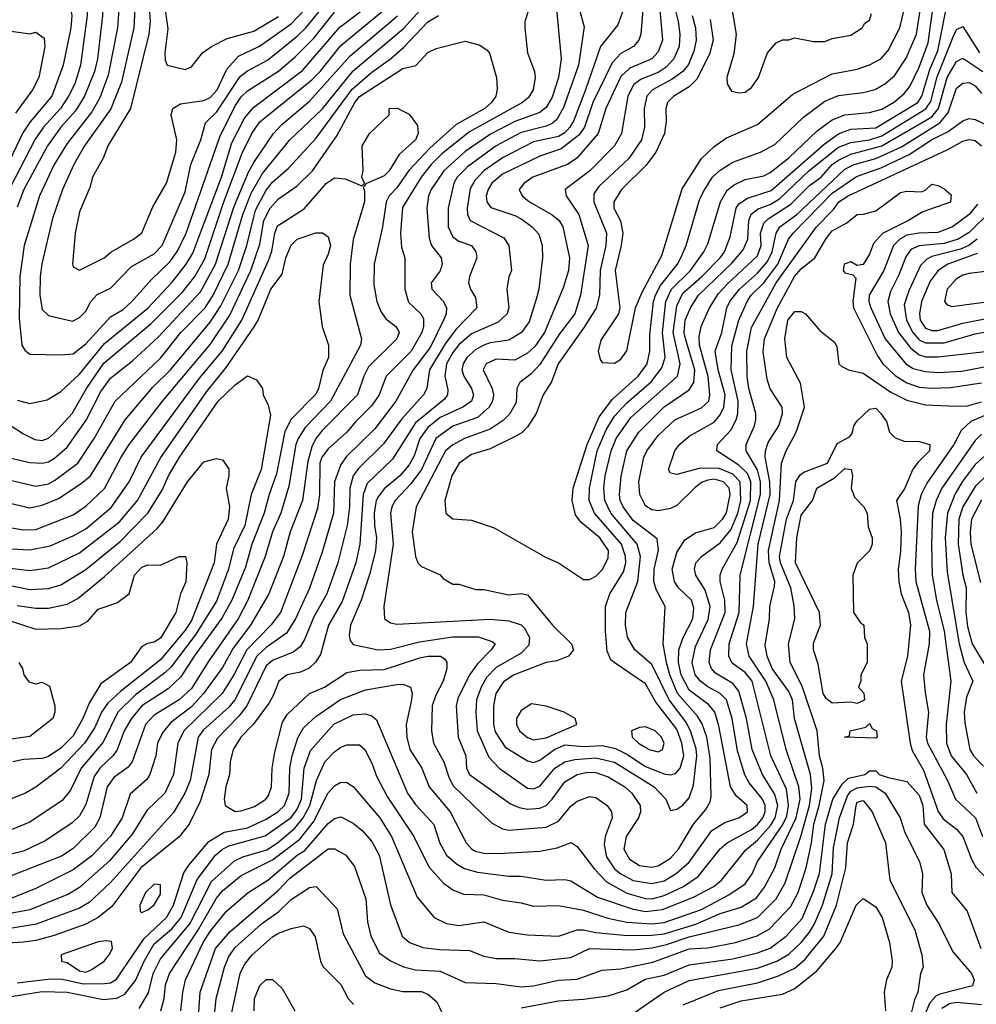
# Model space of a CAD drawing. Header units: inches. Extents: x 1793389 to 1900389, y 320802 to 470796.
# Tile 377 of 656: x 1834618 to 1837693, y 432911 to 436076. Entities that reach past the tile are written whole.
import ezdxf

# ---------------------------------------------------------------- set-up
doc = ezdxf.new("R2010")
doc.units = ezdxf.units.IN
doc.header["$MEASUREMENT"] = 0
doc.layers.add('B8433', color=7, linetype='Continuous')

msp = doc.modelspace()

# ---------------------------------------------------------------- linework, layer by layer
at = {"layer": 'B8433', "color": 2}
for points, elevation in [([(1834590, 436442.8), (1834650, 436506.8), (1834690, 436538.8), (1834750, 436562.8), (1834790, 436557.3), (1834808, 436548), (1834816.7, 436536.7), (1834830, 436511.3), (1834833, 436493), (1834839, 436370), (1834882.4, 436190), (1834883.6, 436090), (1834867.7, 435950), (1834858.5, 435910), (1834826.3, 435830), (1834796.7, 435783.3), (1834750.3, 435730), (1834707.6, 435670), (1834631.6, 435530), (1834610, 435473.2)], 354), ([(1834569, 436290), (1834710, 436386.8), (1834730, 436396), (1834750, 436398), (1834770, 436381), (1834805.7, 436310), (1834837.7, 436170), (1834834.7, 436090), (1834812.9, 435930), (1834795.2, 435870), (1834775.2, 435830), (1834749.4, 435790.6), (1834694.6, 435730), (1834667.8, 435692.2), (1834585.6, 435534.4)], 350), ([(1836710.2, 436170.2), (1836734.3, 436070), (1836739.6, 436030), (1836738.3, 435990), (1836721.1, 435950), (1836696.4, 435923.6), (1836670, 435906.2), (1836615.6, 435884.4), (1836592.3, 435867.7), (1836573.1, 435830), (1836552.2, 435710), (1836530.4, 435670), (1836450.4, 435590), (1836371, 435530), (1836374.8, 435510), (1836415.8, 435450), (1836444.9, 435350), (1836421.1, 435190), (1836402, 435130), (1836353.7, 435066.3), (1836290, 434967.3), (1836262, 434938), (1836225.5, 434910), (1836216.4, 434890), (1836214.1, 434845.9), (1836192.4, 434807.6), (1836172.2, 434787.8), (1836130, 434759.7), (1836047.7, 434730), (1836010.2, 434709.8), (1835987.2, 434690), (1835892.7, 434510), (1835879.5, 434430), (1835890.7, 434350.7), (1835898, 434330), (1835910, 434318), (1835970, 434292), (1835979.6, 434279.6), (1836010, 434262), (1836030, 434262), (1836084.7, 434244.7), (1836110, 434244.7), (1836190, 434227.3), (1836230, 434231), (1836250, 434226.8), (1836330.7, 434130), (1836391.3, 434070), (1836398, 434050), (1836382, 434030), (1836344.9, 434015.1), (1836310, 434009.6), (1836207.3, 433970), (1836172.7, 433947.3), (1836148.8, 433910), (1836141.1, 433870), (1836141.5, 433810), (1836146.5, 433786.5), (1836178, 433738), (1836250, 433694), (1836270, 433688.5), (1836290, 433695.3), (1836337.6, 433730), (1836370, 433744.7), (1836430, 433739.2), (1836490, 433742.6), (1836533.4, 433733.4), (1836570, 433714.9), (1836630, 433675.2), (1836690, 433651.8), (1836710, 433648.5), (1836726.6, 433653.4), (1836741.3, 433670), (1836752.9, 433710), (1836746.6, 433750), (1836730, 433795.1), (1836662.4, 433882.4), (1836630, 433940.9), (1836529.3, 434009.3), (1836518.6, 434018.6), (1836506.6, 434046.6), (1836500.7, 434110), (1836501.3, 434190), (1836514.7, 434230), (1836559, 434301), (1836566, 434330), (1836565.3, 434350), (1836552, 434390), (1836465.7, 434490), (1836448.5, 434530), (1836449.8, 434570), (1836473.8, 434690), (1836502.8, 434757.2), (1836530, 434802), (1836570, 434844.9), (1836648.3, 434911.7), (1836682.6, 434957.4), (1836692.4, 434990), (1836684.1, 435070), (1836694.8, 435170), (1836713.1, 435210), (1836774.3, 435270), (1836816.9, 435330), (1836830, 435356), (1836871.2, 435490), (1836892.1, 435527.9), (1836914.6, 435545.4), (1836950, 435562), (1837010, 435574), (1837030, 435585.3), (1837090, 435632), (1837181.6, 435718.4), (1837230, 435754), (1837270, 435770.3), (1837350, 435777.4), (1837390, 435788.8), (1837430, 435812.2), (1837461.1, 435838.9), (1837479, 435861), (1837510, 435923), (1837538.8, 436001.2), (1837577.4, 436282.6)], 362), ([(1836780.2, 436090), (1836790.3, 436050), (1836792.9, 436010), (1836785.1, 435974.9), (1836767.5, 435932.5), (1836750.2, 435909.8), (1836715.3, 435884.7), (1836652.4, 435850), (1836634, 435830), (1836625.7, 435790), (1836627, 435730), (1836617, 435690), (1836575.8, 435630), (1836479.9, 435540.1), (1836464, 435516), (1836463.1, 435490), (1836504.2, 435390), (1836502.3, 435350), (1836484.4, 435270), (1836481.7, 435190), (1836471.1, 435148.9), (1836432.7, 435087.3), (1836348.8, 434970), (1836327.6, 434912.4), (1836300.5, 434870), (1836278, 434810), (1836251.8, 434768.2), (1836231.7, 434748.3), (1836206, 434734), (1836130, 434696.9), (1836070, 434678.7), (1836030.5, 434650), (1836007.2, 434610), (1835984.9, 434530), (1835987.3, 434490), (1836010, 434471), (1836070, 434467.3), (1836143, 434443), (1836307.9, 434347.9), (1836350.5, 434330.5), (1836430, 434276), (1836450, 434276), (1836470, 434286.8), (1836490, 434307.3), (1836510, 434344.7), (1836511.2, 434370), (1836482.9, 434410), (1836421.3, 434461.3), (1836404.4, 434484.4), (1836394, 434530), (1836397.4, 434570), (1836442.4, 434710), (1836481.1, 434798.9), (1836524.1, 434855.9), (1836606.6, 434930), (1836635.1, 434970), (1836643.5, 435010), (1836644.1, 435064.1), (1836655.5, 435170), (1836661.8, 435190), (1836678.4, 435221.6), (1836732.6, 435290), (1836743.5, 435310), (1836760.5, 435350), (1836803.5, 435496.5), (1836816.2, 435523.8), (1836845.6, 435570), (1836870, 435592.7), (1836910, 435618.4), (1836999, 435650), (1837045.3, 435674.7), (1837137.5, 435762.5), (1837205.9, 435814.1), (1837250, 435832.2), (1837330, 435841.6), (1837367.9, 435852.1), (1837399.3, 435870), (1837430, 435895.5), (1837467.6, 435952.4), (1837500.4, 436030), (1837528.6, 436210)], 366), ([(1834450, 436100.5), (1834630, 436174.8), (1834710, 436191), (1834750, 436191.3), (1834770, 436162), (1834785.3, 436090), (1834781.7, 436050), (1834758, 435930), (1834721.1, 435830), (1834651.9, 435748.1), (1834627.6, 435712.4), (1834530.2, 435510)], 346), ([(1836280.5, 436190), (1836242, 436070), (1836242, 436050), (1836250.6, 435970), (1836273, 435910), (1836274.9, 435890), (1836268.2, 435850), (1836254, 435826), (1836234, 435810), (1836064.2, 435715.8), (1835975.2, 435644.8), (1835940.3, 435610), (1835908.9, 435570), (1835848.2, 435471.8), (1835842, 435390), (1835845.1, 435345.1), (1835856.3, 435310), (1835856.4, 435210), (1835867.5, 435167.5), (1835907.7, 435130), (1835915.8, 435115.8), (1835916.5, 435090), (1835910.3, 435070), (1835876, 435010), (1835796.4, 434930), (1835773.4, 434870), (1835750, 434835.6), (1835696.9, 434783.1), (1835670, 434749.6), (1835610, 434696.3), (1835589, 434670), (1835583.2, 434650), (1835582, 434550), (1835575.6, 434504.4), (1835524.6, 434350), (1835455.8, 434170), (1835424.9, 434130), (1835347.7, 434050), (1835306.7, 433970), (1835268.9, 433910), (1835145.3, 433790), (1835126.7, 433750), (1835112, 433650), (1835084.4, 433590), (1835026.5, 433533.5), (1834980.9, 433459.1), (1834907.2, 433372.8), (1834810, 433286), (1834774.8, 433265.2), (1834650, 433215.1), (1834494.5, 433185.5)], 338), ([(1835032.7, 436130), (1835037.7, 436070), (1835033.1, 436030), (1834974.4, 435790), (1834900.7, 435670), (1834887.3, 435632.7), (1834851.3, 435570), (1834843.5, 435536.5), (1834810, 435458), (1834796.3, 435390), (1834787.3, 435290), (1834790, 435282), (1834810, 435271.3), (1834889, 435310), (1834911.2, 435328.8), (1834984, 435370), (1835010, 435391), (1835045.3, 435474.7), (1835090, 435551), (1835119.7, 435650), (1835122.9, 435690), (1835104.5, 435770), (1835109.6, 435790.4), (1835134.7, 435805.3), (1835210, 435816), (1835230, 435825.7), (1835252.1, 435850), (1835283.3, 435916.7), (1835321, 435959), (1835388.8, 435991.2), (1835490, 436063.1), (1835600.8, 436179.2)], 366), ([(1836580.3, 436170), (1836540.7, 436059.3), (1836484.9, 435990), (1836436.9, 435850), (1836398, 435750), (1836386.3, 435730), (1836370, 435712.6), (1836350, 435700.9), (1836270, 435683.1), (1836170, 435632.3), (1836110.2, 435589.8), (1836081.3, 435558.7), (1836066.2, 435533.8), (1836056, 435470), (1836057.6, 435450), (1836065.5, 435430), (1836174.6, 435374.6), (1836190.7, 435350), (1836198.8, 435270), (1836190.6, 435249.4), (1836184, 435210), (1836190.4, 435150.4), (1836184.9, 435130), (1836156.3, 435103.7), (1836070, 435066.3), (1836030, 435031.2), (1836010, 435006), (1835990.2, 434970), (1835984.9, 434930), (1835994, 434886), (1835992.7, 434870), (1835983.8, 434856.2), (1835890, 434779.7), (1835816.7, 434663.3), (1835735.1, 434584.9), (1835722.4, 434550), (1835711.7, 434390), (1835698.3, 434330), (1835654, 434206), (1835610.3, 434130), (1835584.6, 434035.4), (1835568.9, 434011.1), (1835548.7, 433991.3), (1835520.9, 433979.1), (1835478, 433970), (1835450.7, 433950), (1835434.2, 433905.8), (1835419.5, 433880.5), (1835368.4, 433810), (1835328.4, 433770), (1835304.4, 433730), (1835294, 433690), (1835292, 433650), (1835280.4, 433610), (1835275.5, 433570), (1835278.8, 433550), (1835310, 433530.6), (1835330, 433532.7), (1835373, 433547), (1835409.4, 433570), (1835417.8, 433582.2), (1835427.8, 433610), (1835429.7, 433670), (1835438, 433722), (1835462.4, 433817.6), (1835477.2, 433842.8), (1835549.6, 433910.4), (1835597.2, 433930), (1835670, 433977.6), (1835710, 433984.9), (1835790, 433987.6), (1835904.4, 434024.4), (1835930.3, 434030.3), (1835970.3, 434030.3), (1835982.8, 434022.8), (1835990.8, 434010.8), (1835990.8, 433990.8), (1835979.5, 433950), (1835955.1, 433904.9), (1835943.7, 433870), (1835941.6, 433790), (1835948.4, 433750), (1835981.3, 433690), (1835998, 433638), (1836012.5, 433612.5), (1836134.4, 433494.4), (1836170, 433475.5), (1836190.4, 433470.4), (1836310, 433480.3), (1836350, 433499.3), (1836390, 433547.7), (1836410, 433564), (1836450, 433579.1), (1836470, 433576.3), (1836506.8, 433550), (1836520.7, 433530), (1836522, 433510), (1836499.5, 433450), (1836496.7, 433423.3), (1836504.6, 433384.6), (1836530, 433347), (1836550.5, 433330), (1836590, 433308.9), (1836650, 433299), (1836690, 433307.7), (1836728.8, 433331.2), (1836770, 433368.2), (1836842.9, 433470), (1836884.6, 433495.4), (1836930, 433510.5), (1836958, 433530), (1836957, 433550), (1836921.5, 433581.5), (1836903, 433610), (1836865.7, 433805.7), (1836852.6, 433850), (1836833.6, 433873.6), (1836770, 433921.3), (1836744.1, 433970), (1836735.8, 434010), (1836737.3, 434050), (1836751.1, 434090), (1836781.7, 434150), (1836785.6, 434185.6), (1836778, 434210), (1836736.2, 434250), (1836722.4, 434270), (1836715.8, 434310), (1836730, 434362.8), (1836755.8, 434404.2), (1836790, 434426.7), (1836850, 434444.2), (1836876.9, 434470), (1836890, 434490.7), (1836902.4, 434550), (1836898.7, 434570), (1836880.7, 434590), (1836850, 434598.8), (1836830, 434596.1), (1836810, 434588.3), (1836788.4, 434571.6), (1836730, 434514), (1836710, 434504.5), (1836670, 434497), (1836650, 434500.9), (1836630, 434513.2), (1836611.8, 434550), (1836608.2, 434590), (1836624.7, 434670), (1836633.6, 434690), (1836670, 434739.3), (1836724.5, 434790), (1836810, 434828.5), (1836833, 434850), (1836836.9, 434870), (1836830.9, 434929.1), (1836803.1, 435030), (1836802, 435058), (1836808.2, 435090), (1836835.4, 435150), (1836864.6, 435195.4), (1836892.9, 435227.1), (1836990, 435316.4), (1837002, 435350), (1836999.8, 435390), (1837010, 435421.6), (1837024.5, 435435.5), (1837097.4, 435482.6), (1837157.3, 435542.7), (1837194, 435570), (1837229.8, 435610), (1837250, 435624.9), (1837290, 435643.8), (1837390, 435671), (1837550, 435764.2), (1837571.6, 435790), (1837599.8, 435890), (1837630, 435941.6), (1837650, 435952.7), (1837714, 435910)], 350), ([(1836670.2, 436170.2), (1836684.2, 436010), (1836670, 435972.3), (1836650.4, 435950), (1836579.7, 435920.3), (1836550, 435893.6), (1836502.6, 435790), (1836477.6, 435710), (1836409.1, 435630.9), (1836378.8, 435610), (1836267.7, 435570), (1836239.1, 435550), (1836224, 435530), (1836233.4, 435510), (1836256.3, 435490), (1836330, 435448.5), (1836352.2, 435430), (1836363.7, 435410), (1836385.3, 435310), (1836382, 435270), (1836365.5, 435214.5), (1836305.2, 435070), (1836274.4, 435025.6), (1836250, 435004.2), (1836210, 434981.3), (1836150, 434984.5), (1836117.3, 434970), (1836108.2, 434950), (1836137.1, 434890), (1836141.3, 434870), (1836137.6, 434850), (1836126.7, 434830), (1836090, 434797.4), (1836010, 434769.7), (1835955.3, 434730), (1835909.1, 434630), (1835875.5, 434584.5), (1835825.3, 434530), (1835814, 434510), (1835810.4, 434490), (1835818.9, 434390), (1835788, 434190), (1835791, 434150), (1835810, 434137.3), (1835830, 434133), (1836130, 434148.9), (1836190, 434143.7), (1836230, 434130.4), (1836240.3, 434120.3), (1836257.1, 434090), (1836254.6, 434065.4), (1836230, 434039.7), (1836150, 433994), (1836118.6, 433961.4), (1836100.9, 433930), (1836086.3, 433890), (1836084.6, 433850), (1836088.7, 433790), (1836125.5, 433705.5), (1836159.1, 433670), (1836250, 433605.5), (1836270, 433603.8), (1836290, 433612.7), (1836338.7, 433670), (1836370, 433690.3), (1836402.2, 433697.8), (1836470, 433703.6), (1836530, 433688.9), (1836657.1, 433610), (1836694.8, 433570), (1836710, 433534), (1836730, 433538), (1836750, 433550.8), (1836770, 433574.8), (1836784.2, 433615.8), (1836794.8, 433710), (1836792.3, 433732.3), (1836774.5, 433790), (1836759.5, 433819.5), (1836705.6, 433890), (1836650, 434002.9), (1836595.1, 434050), (1836571.4, 434091.4), (1836565.1, 434130), (1836566.3, 434170), (1836605.4, 434270), (1836613.7, 434350), (1836602.6, 434390), (1836518.5, 434490), (1836499.1, 434530), (1836496, 434570), (1836500.4, 434610), (1836519.2, 434690), (1836535.1, 434730), (1836582.5, 434797.5), (1836732.8, 434930), (1836741.5, 434970), (1836718.2, 435070), (1836730, 435156.3), (1836750, 435196.5), (1836811, 435250), (1836869.7, 435310), (1836883.5, 435330), (1836902, 435378), (1836921.1, 435470), (1836930, 435483.8), (1836957.8, 435502.2), (1837033.4, 435526.6), (1837203.7, 435676.3), (1837250, 435709.1), (1837290, 435724.4), (1837370, 435728.4), (1837504.7, 435810), (1837517.8, 435830), (1837543.7, 435916.3), (1837570, 435976.3), (1837605.3, 436154.7)], 358), ([(1834545.1, 434605.1), (1834670, 434577), (1834710, 434584.2), (1834730, 434594.9), (1834805.1, 434650), (1834857.4, 434730), (1834925.1, 434850), (1835070, 434988.5), (1835135.8, 435070), (1835213.7, 435150), (1835239.8, 435190), (1835287.7, 435290), (1835335.5, 435450), (1835362, 435518), (1835398.6, 435581.4), (1835486, 435690), (1835590, 435788.7), (1835690, 435911.8), (1835852.1, 436047.9), (1835937, 436143)], 342), ([(1834610, 434853.4), (1834650, 434842), (1834706, 434854), (1834750, 434881), (1834810, 434936.4), (1834890, 435034.9), (1835030, 435148.9), (1835108.1, 435231.9), (1835152.6, 435290), (1835174, 435326), (1835266.4, 435570), (1835299.8, 435680.2), (1835340.6, 435759.4), (1835370, 435795.3), (1835527.3, 435912.7), (1835647.5, 436052.5), (1835770, 436146)], 354), ([(1834987.7, 436110), (1834984.9, 436050), (1834944.6, 435875.4), (1834911, 435789), (1834825.7, 435670), (1834791.8, 435610), (1834755.3, 435530), (1834723, 435437), (1834688.8, 435291.2), (1834683.1, 435250), (1834682.4, 435190), (1834690, 435144.7), (1834710, 435124.7), (1834787.1, 435107.1), (1834810, 435118.8), (1834830, 435138.8), (1834847, 435170), (1834866.9, 435193.1), (1834910, 435213.4), (1834976.9, 435283.1), (1835050, 435323.1), (1835076.3, 435350), (1835150, 435522.8), (1835168.2, 435610), (1835199.7, 435690), (1835215.3, 435744.7), (1835250, 435778.4), (1835326.4, 435893.6), (1835350, 435912), (1835414.1, 435945.9), (1835510, 436023.1), (1835537.7, 436050), (1835610, 436137.7)], 362), ([(1836624.4, 436150), (1836614.4, 436030), (1836608, 436010), (1836590.6, 435990), (1836550, 435967.8), (1836522.6, 435937.4), (1836460.7, 435810), (1836433.6, 435730), (1836415, 435705), (1836359, 435661), (1836290, 435636.9), (1836170, 435579.7), (1836135.8, 435550), (1836124.2, 435530), (1836117.6, 435510), (1836119.3, 435490), (1836132, 435472), (1836210, 435446.7), (1836230, 435435.8), (1836264.9, 435410), (1836286.4, 435386.4), (1836298, 435350), (1836298.4, 435310), (1836286.7, 435210), (1836279.3, 435180.7), (1836255.2, 435104.8), (1836230.6, 435070), (1836190, 435046.3), (1836130, 435037.3), (1836110, 435029.8), (1836084.1, 435015.9), (1836055.3, 434990), (1836043.1, 434970), (1836039.5, 434950), (1836045.3, 434930), (1836070.3, 434890), (1836076.5, 434870), (1836070.4, 434850), (1836042, 434830), (1835970, 434797.2), (1835930, 434765.4), (1835904.4, 434730), (1835885.5, 434674.5), (1835870, 434645.1), (1835839.5, 434610), (1835790, 434567.8), (1835770, 434542), (1835764, 434530), (1835757.6, 434490), (1835758, 434450), (1835765.2, 434410), (1835761.5, 434370), (1835743.7, 434296.3), (1835715.3, 434210), (1835681.6, 434130), (1835676.8, 434096.8), (1835680.5, 434080.5), (1835690, 434067.3), (1835770, 434050.4), (1835810, 434052.2), (1835903.5, 434076.5), (1836010, 434092.7), (1836091.7, 434091.7), (1836137.1, 434077.1), (1836146, 434070), (1836134, 434050), (1836090, 434005.6), (1836064.2, 433970), (1836026.4, 433893.6), (1836021.3, 433870), (1836027, 433770), (1836052.2, 433710), (1836054.4, 433670), (1836063.8, 433650), (1836195.2, 433555.2), (1836223.4, 433543.4), (1836250, 433538.3), (1836290, 433541.1), (1836310, 433550.4), (1836329.8, 433570.2), (1836370, 433626.4), (1836409.8, 433650.2), (1836442.9, 433657.1), (1836470, 433656.5), (1836510, 433642.6), (1836563, 433610), (1836586, 433590), (1836612.2, 433550), (1836613.7, 433530), (1836607, 433510), (1836567.2, 433450), (1836560.3, 433410), (1836578, 433378), (1836610, 433357.4), (1836650, 433351.8), (1836670, 433356.5), (1836710, 433381.1), (1836736.3, 433410), (1836783.5, 433490), (1836823.3, 433536.7), (1836837.7, 433562.3), (1836841.3, 433578.7), (1836838, 433702), (1836826.4, 433770), (1836812.4, 433812.4), (1836797.3, 433837.3), (1836732.9, 433910), (1836707.9, 433970), (1836696.8, 434010), (1836686, 434070), (1836692.7, 434190), (1836663.9, 434243.9), (1836656.9, 434270), (1836657.7, 434310), (1836671.3, 434371.3), (1836667.6, 434407.6), (1836590, 434466.6), (1836557.7, 434510), (1836548.5, 434530), (1836546, 434550), (1836551, 434609), (1836569.7, 434690), (1836608, 434750), (1836690, 434831.8), (1836770, 434886.4), (1836785.1, 434910), (1836788.6, 434950), (1836757.8, 435050), (1836754.2, 435070), (1836757.3, 435110), (1836774.3, 435150), (1836800.5, 435190), (1836907.1, 435292.9), (1836944.2, 435335.8), (1836959.2, 435370), (1836962, 435430), (1836969, 435451), (1836992.4, 435467.6), (1837030, 435481.6), (1837060.2, 435499.8), (1837155.1, 435590), (1837250, 435666.2), (1837290, 435681.6), (1837350, 435689.4), (1837390, 435702.5), (1837531, 435789), (1837547.3, 435812.7), (1837567.6, 435892.4), (1837618.6, 436021.4), (1837630, 436044.9), (1837650, 436054), (1837703.1, 435970)], 354), ([(1836410.8, 436130), (1836433, 436053), (1836414, 435930), (1836366.5, 435793.5), (1836345.1, 435754.9), (1836330, 435742), (1836310, 435733.5), (1836230, 435713.1), (1836150, 435671), (1836057.5, 435602.5), (1836024.2, 435570), (1836013.1, 435550), (1835995.3, 435470), (1835995.3, 435410), (1836010, 435378), (1836030, 435364.4), (1836070.3, 435350.3), (1836084, 435330), (1836087.3, 435310), (1836064, 435250), (1836060.7, 435230), (1836066.8, 435210), (1836083.4, 435183.4), (1836087.7, 435150), (1836019.8, 435080.2), (1835985.7, 435034.3), (1835935.6, 434950), (1835926.7, 434890), (1835916.4, 434870), (1835846.8, 434793.2), (1835787.4, 434712.6), (1835706.6, 434633.4), (1835690.3, 434610), (1835679, 434570), (1835678, 434510), (1835670.2, 434449.8), (1835640.3, 434330), (1835605.7, 434230), (1835563.4, 434156.6), (1835534.7, 434085.3), (1835519.9, 434060.1), (1835497.1, 434042.9), (1835430, 434016.4), (1835410, 433998.7), (1835347.7, 433870), (1835322.7, 433837.3), (1835253.5, 433766.5), (1835234.9, 433730), (1835226, 433650), (1835197.6, 433562.4), (1835162.4, 433490), (1835130.3, 433449.7), (1835007, 433350), (1834914.4, 433225.6), (1834870.2, 433189.8), (1834830, 433168.2), (1834728.1, 433131.9), (1834670, 433116.4), (1834630, 433111), (1834390, 433095.8)], 346), ([(1834550, 434796.3), (1834630, 434744.9), (1834666.9, 434726.9), (1834690, 434723.8), (1834710, 434730.5), (1834730, 434748.2), (1834786.6, 434810), (1834832.3, 434890), (1834887.8, 434972.2), (1835040.5, 435099.5), (1835140.4, 435199.6), (1835180.4, 435250), (1835212.8, 435307.2), (1835273.6, 435490), (1835333.5, 435646.5), (1835364, 435710), (1835390, 435748.2), (1835557.1, 435882.9), (1835584, 435910), (1835650, 435993.4), (1835810, 436124.6)], 350), ([(1836343.1, 436110), (1836358.7, 435950), (1836350.4, 435890.4), (1836330, 435826.6), (1836310, 435794), (1836290, 435777.4), (1836210, 435748.7), (1836131.7, 435708.3), (1836050, 435652.4), (1835981.1, 435590), (1835941.1, 435530), (1835932.2, 435510), (1835926.7, 435470), (1835933.8, 435373.8), (1835941.6, 435350), (1835973, 435310), (1835976.3, 435290), (1835970, 435269), (1835940.7, 435230), (1835941.4, 435221.4), (1835942.8, 435210), (1835980.5, 435170), (1835990.3, 435150.3), (1835988.5, 435130), (1835980.3, 435110), (1835937.2, 435022.8), (1835882.3, 434950), (1835827, 434850), (1835759, 434761), (1835668.2, 434671.8), (1835650, 434646.6), (1835630.3, 434590), (1835626.3, 434490), (1835590, 434364), (1835550, 434249.2), (1835504.9, 434150), (1835475.9, 434104.1), (1835410, 434057.7), (1835380.2, 434030), (1835308.9, 433890), (1835290, 433866.6), (1835208, 433792), (1835191.7, 433770), (1835166, 433630), (1835148.8, 433590), (1835112.3, 433527.7), (1834910, 433302.4), (1834841.4, 433238.6), (1834810, 433219.7), (1834671.2, 433168.8), (1834568.2, 433151.8)], 342), ([(1834936, 436110), (1834932.7, 436050), (1834902.4, 435897.6), (1834875.5, 435824.5), (1834850, 435779.6), (1834770, 435678.4), (1834728.9, 435610), (1834681.1, 435510), (1834631.8, 435350), (1834618, 435250), (1834616.5, 435116.5), (1834624.9, 435030), (1834633.8, 435013.8), (1834650, 435000.5), (1834750, 434998.4), (1834790, 435002.4), (1834830, 435034), (1834910, 435120.5), (1834950, 435144.9), (1834978.4, 435170), (1835040.4, 435239.6), (1835101.3, 435298.7), (1835126.3, 435333.7), (1835153.3, 435390), (1835260.9, 435699.1), (1835310, 435799.3), (1835330, 435828.4), (1835350, 435847), (1835450, 435910.3), (1835503.9, 435956.1), (1835563.1, 436016.9), (1835630, 436100.3)], 358), ([(1835082.7, 436130), (1835093.5, 436046.5), (1835084.4, 435970), (1835085.5, 435945.5), (1835092, 435930), (1835150, 435916), (1835170, 435924.7), (1835205.2, 435970), (1835234, 435990), (1835284.8, 436015.2), (1835370, 436038.9), (1835450, 436086.3)], 370), ([(1836837.1, 436077.1), (1836847.4, 436010), (1836835.3, 435964.7), (1836794.8, 435885.2), (1836770, 435860.5), (1836720.7, 435830), (1836700.5, 435810), (1836694.9, 435790), (1836696.4, 435750), (1836690.4, 435710), (1836663.1, 435650), (1836631.3, 435608.7), (1836552.4, 435530), (1836528.4, 435490), (1836528.4, 435470), (1836549.1, 435429.1), (1836556.5, 435390), (1836551.5, 435350), (1836532, 435270), (1836547.3, 435150), (1836542.8, 435130), (1836486, 435046), (1836478, 435010), (1836483.6, 434983.6), (1836490, 434974), (1836530, 434972), (1836550, 434984.7), (1836570, 435012), (1836598, 435150), (1836619.5, 435200.5), (1836682, 435318), (1836747.4, 435532.6), (1836809.7, 435630.3), (1836850, 435668), (1836890, 435696.3), (1836990, 435739.1), (1837103.3, 435836.7), (1837230, 435902.4), (1837310, 435917.1), (1837350, 435930.4), (1837386, 435950), (1837410, 435977.3), (1837447.6, 436050), (1837466.3, 436130)], 370), ([(1836905.2, 436125.2), (1836920.7, 436030), (1836913.4, 435966.6), (1836891.3, 435890), (1836892, 435870), (1836906, 435846), (1836930, 435841), (1836950, 435842.8), (1836970, 435858), (1836993.2, 435890), (1837022, 435970), (1837050, 436002), (1837070, 436011.3), (1837090, 436011.3), (1837110, 436018), (1837170, 436006), (1837206.4, 436006.4), (1837230, 436016), (1837290, 436026), (1837326, 436050), (1837335.3, 436064.7), (1837350, 436074), (1837356.4, 436096.4)], 374), ([(1834530, 434534.4), (1834650, 434506.7), (1834690, 434515.3), (1834742.7, 434537.3), (1834815.2, 434584.8), (1834845.6, 434610), (1834956.9, 434790), (1835045.4, 434894.6), (1835103, 434950), (1835230, 435103.7), (1835264.2, 435155.8), (1835321.4, 435270), (1835347.8, 435350), (1835376.2, 435463.8), (1835410, 435528.5), (1835430, 435553.7), (1835481.8, 435598.2), (1835570, 435694.4), (1835686.9, 435853.1), (1835750, 435907.6), (1835809.6, 435950), (1835852.3, 435987.7), (1835930, 436068.8), (1835963.7, 436090)], 338), ([(1834590, 434666.4), (1834650, 434652.4), (1834690, 434650.4), (1834710, 434654.4), (1834730, 434666.7), (1834770, 434701.6), (1834831.6, 434788.4), (1834878.7, 434881.3), (1834910, 434923.8), (1834980.8, 434979.2), (1835063.6, 435056.4), (1835198.7, 435201.3), (1835246.8, 435290), (1835306.4, 435473.6), (1835353.8, 435586.2), (1835370, 435617.1), (1835433.3, 435710), (1835460.9, 435739.1), (1835550, 435813.7), (1835680, 435960), (1835832, 436088)], 346), ([(1834590, 436038.8), (1834650, 436031), (1834670, 436036), (1834696.3, 436016.3), (1834699.1, 435990), (1834679.3, 435890), (1834659.3, 435850), (1834604.7, 435775.3)], 342), ([(1834567.3, 434447.3), (1834630, 434435.8), (1834670, 434437.6), (1834790, 434484.4), (1834830, 434512.7), (1834890.8, 434569.2), (1834943.5, 434670), (1834969.8, 434710.2), (1835076.9, 434850), (1835230, 435032.2), (1835293.6, 435126.4), (1835361.2, 435270), (1835390, 435354.8), (1835402.8, 435430), (1835422.6, 435470), (1835450, 435500.4), (1835510, 435541.6), (1835558.7, 435590), (1835637, 435703), (1835694.8, 435810), (1835710, 435828.8), (1835850, 435918.7), (1835891.6, 435928.4), (1835930, 435971), (1835956.5, 435983.5), (1836050, 436006.8), (1836094.9, 435994.9), (1836119.3, 435979.3), (1836128.1, 435968.1), (1836150.7, 435890), (1836152.7, 435852.7), (1836148.2, 435830), (1836134.9, 435810), (1836113, 435790), (1836021.2, 435738.8), (1835936.7, 435663.3), (1835868.4, 435591.6), (1835830, 435535.6), (1835805.3, 435510), (1835796, 435490), (1835783.7, 435410), (1835757.1, 435290), (1835756.8, 435223.2), (1835766.4, 435170), (1835778.3, 435138.3), (1835794.9, 435114.9), (1835827.3, 435090), (1835835.8, 435075.8), (1835838, 435070), (1835830.5, 435050), (1835739.4, 434960.6), (1835723.7, 434930), (1835703.8, 434870), (1835590, 434755.1), (1835570.2, 434729.8), (1835556.9, 434703.1), (1835543.7, 434656.3), (1835527.4, 434530), (1835487.4, 434430), (1835466, 434350), (1835418.9, 434230), (1835359.6, 434130), (1835304, 434056), (1835270, 433994), (1835209, 433910), (1835170, 433866.9), (1835103.6, 433816.4), (1835076.5, 433783.5), (1835061.1, 433750), (1835055.3, 433710), (1835036.4, 433650), (1835026, 433634), (1834973.4, 433586.6), (1834946.7, 433510), (1834910, 433451.8), (1834850, 433388), (1834790, 433343), (1834670, 433283.6), (1834586.8, 433250)], 334), ([(1834610, 432979.7), (1834707.7, 432992.3), (1834750, 432992.4), (1834822.7, 432977.3), (1834890, 432978.3), (1834910, 432980.3), (1834928.7, 432991.3), (1835017.4, 433122.6), (1835090, 433190.4), (1835112, 433230), (1835145.9, 433334.1), (1835161.4, 433358.6), (1835226, 433434), (1835275.5, 433464.5), (1835350, 433478.5), (1835410, 433506.3), (1835447.6, 433530), (1835469.6, 433550), (1835484.4, 433590), (1835486, 433670), (1835493.3, 433710), (1835511.9, 433768.1), (1835530, 433799.3), (1835570, 433836.4), (1835648.8, 433891.2), (1835730, 433922), (1835830, 433939.5), (1835850, 433940.5), (1835874, 433930), (1835879.3, 433910), (1835877.6, 433890), (1835860.4, 433810), (1835862.4, 433770), (1835872.4, 433730), (1835910.4, 433670), (1835934.4, 433610), (1836001.3, 433530), (1836053.4, 433430), (1836070, 433410.7), (1836082.9, 433402.9), (1836110, 433396.4), (1836155.8, 433395.8), (1836290, 433403.8), (1836345.6, 433414.4), (1836390.7, 433430.7), (1836410, 433418), (1836465.8, 433345.8), (1836504.6, 433304.6), (1836570, 433268), (1836630, 433251.3), (1836650, 433250.2), (1836690, 433260.7), (1836751.8, 433290), (1836798.5, 433321.5), (1836870, 433410.4), (1836892.3, 433430), (1836970, 433472.7), (1836990, 433489), (1837007.4, 433510), (1837014.8, 433530), (1837014, 433550), (1837006.2, 433570), (1836963, 433623), (1836948.8, 433648.8), (1836925.6, 433725.6), (1836908.6, 433830), (1836890, 433889.4), (1836869.8, 433909.8), (1836830, 433931.1), (1836806.3, 433950), (1836789.7, 433970), (1836779.8, 434010), (1836790, 434060.7), (1836831.6, 434148.4), (1836837.3, 434190), (1836822, 434242), (1836792, 434290), (1836787.3, 434310), (1836792, 434330), (1836809.3, 434350), (1836870, 434394), (1836903.5, 434436.5), (1836926.3, 434490), (1836936.2, 434530), (1836933.5, 434590), (1836910, 434615.1), (1836866.6, 434633.4), (1836805.2, 434634.8), (1836730, 434614), (1836710, 434618), (1836704, 434630), (1836723.7, 434690), (1836739.3, 434710), (1836770, 434737.1), (1836850, 434782.4), (1836870, 434805.5), (1836881.7, 434830), (1836885.3, 434870), (1836862.8, 434950), (1836853.5, 435010), (1836875.3, 435070), (1836891.1, 435150), (1836900.4, 435170), (1836932.4, 435210), (1836990, 435261.5), (1837021.4, 435298.6), (1837036.8, 435330), (1837049.7, 435390), (1837062, 435410), (1837116.4, 435450), (1837270, 435595.5), (1837300.9, 435610), (1837370, 435629.3), (1837452.8, 435667.2), (1837575.6, 435744.4), (1837603.1, 435776.9), (1837630, 435855.5), (1837650, 435872.4), (1837670, 435874.4), (1837690, 435863.8), (1837710, 435839.1)], 346), ([(1834550, 434377.6), (1834650, 434371.8), (1834715.5, 434384.5), (1834790, 434416.5), (1834830, 434439.5), (1834911.7, 434508.3), (1834969.7, 434590), (1835008, 434670), (1835196.1, 434923.9), (1835268.4, 435010), (1835332.3, 435110), (1835418, 435302), (1835427.9, 435332.1), (1835437.7, 435390), (1835447, 435413), (1835532, 435468), (1835604.5, 435550), (1835630, 435567.3), (1835664, 435564), (1835718, 435542), (1835726, 435550), (1835718, 435570), (1835722, 435590), (1835719, 435670), (1835742, 435710), (1835806, 435770), (1835806, 435790), (1835831.3, 435791.3), (1835870, 435772), (1835896.3, 435736.3), (1835899.1, 435710), (1835890.4, 435690), (1835837.7, 435642.3), (1835805.5, 435590), (1835790, 435574.5), (1835731.1, 435548.9), (1835722, 435538), (1835726.4, 435526.4), (1835726, 435490), (1835690.3, 435369.7), (1835680.3, 435290), (1835679.3, 435190), (1835716.3, 435050), (1835713, 435030), (1835617.4, 434850), (1835535.4, 434764.6), (1835512.9, 434730), (1835505.8, 434710), (1835483.4, 434576.6), (1835457.4, 434490), (1835430.3, 434430), (1835407.4, 434350), (1835351.6, 434210), (1835319.6, 434150), (1835225.3, 434014.7), (1835170, 433926.3), (1835130, 433889.7), (1835050, 433840.5), (1835022, 433810), (1834979.5, 433690), (1834966.5, 433673.5), (1834919.9, 433640.1), (1834899.5, 433610), (1834874.9, 433510), (1834859.2, 433480.8), (1834790, 433411.6), (1834752.3, 433387.7), (1834590, 433324.2)], 330), ([(1834570, 432932.4), (1834690, 432952.1), (1834770, 432950.2), (1834886.8, 432926.8), (1834930, 432930.3), (1834956, 432944), (1834990, 432988), (1835018, 433050), (1835050, 433105.3), (1835106.5, 433153.5), (1835136.4, 433190), (1835188.2, 433311.8), (1835246.9, 433390), (1835269.6, 433410), (1835290, 433420.9), (1835407.2, 433452.8), (1835490, 433511.6), (1835510, 433538.7), (1835523.5, 433570), (1835532.3, 433670), (1835552.9, 433727.1), (1835628, 433812), (1835690, 433841.3), (1835730, 433844.9), (1835750, 433838.8), (1835765.2, 433825.2), (1835864.4, 433590), (1835890, 433553), (1835948.8, 433488.8), (1835969, 433429), (1835990.4, 433390), (1836022.2, 433362.2), (1836047.9, 433347.9), (1836090, 433336), (1836190, 433322.4), (1836230, 433323), (1836310, 433310.5), (1836370, 433312.7), (1836390, 433308.4), (1836475.6, 433255.6), (1836590, 433216.9), (1836630, 433209.2), (1836684, 433216), (1836784.2, 433255.8), (1836849.5, 433290), (1836874, 433310), (1836952.6, 433407.4), (1836990, 433439), (1837032.7, 433487.3), (1837046.2, 433510), (1837054.8, 433550), (1837045.7, 433585.7), (1837005.7, 433650), (1836972.6, 433730), (1836954.2, 433830), (1836930, 433918), (1836910, 433942), (1836855.2, 433975.2), (1836842.4, 433990), (1836834.7, 434010), (1836839.1, 434050), (1836886, 434170), (1836884.8, 434210), (1836869.7, 434270), (1836869.7, 434290.3), (1836876.3, 434310), (1836924.1, 434395.9), (1836966.9, 434530), (1836968.2, 434590), (1836957.6, 434617.6), (1836930, 434644.5), (1836859.3, 434690), (1836860.9, 434710), (1836903.5, 434756.5), (1836921.1, 434790), (1836926, 434810), (1836927.8, 434850), (1836905.3, 434950), (1836907.2, 435027.2), (1836929.8, 435110.2), (1836956.9, 435170), (1836969.7, 435190), (1837010, 435230.3), (1837054.6, 435290), (1837089.8, 435370), (1837104, 435390), (1837230, 435518.4), (1837308.3, 435571.7), (1837390, 435601.1), (1837477.5, 435642.5), (1837549.6, 435690), (1837603.2, 435716.8), (1837650, 435750.4), (1837670, 435758), (1837690, 435755.6), (1837741.6, 435730)], 342), ([(1835002, 432898), (1835031.8, 432948.2), (1835046.4, 433010), (1835070, 433057.1), (1835164.8, 433170), (1835234.6, 433305.5), (1835308, 433372), (1835335.4, 433384.6), (1835412.5, 433407.5), (1835446.6, 433430), (1835502.8, 433477.2), (1835529.3, 433510.7), (1835550.7, 433550), (1835572.4, 433630), (1835598.7, 433690), (1835630, 433723), (1835650, 433738), (1835670, 433745.5), (1835710, 433744.9), (1835727.3, 433730), (1835750, 433686), (1835764.8, 433644.8), (1835799.4, 433579.4), (1835884.9, 433450), (1835932.8, 433352.8), (1835979.9, 433299.9), (1836010, 433279.3), (1836045.1, 433265.1), (1836110, 433263.1), (1836170, 433246), (1836230, 433237.1), (1836270, 433226), (1836350, 433228.4), (1836430, 433213.7), (1836508.1, 433188.1), (1836570, 433175.2), (1836650, 433169.3), (1836690, 433174.2), (1836810, 433216.1), (1836897.3, 433262.7), (1836950, 433298.4), (1836973, 433330), (1836990, 433370.5), (1837071, 433489), (1837084, 433516), (1837089.8, 433550), (1837082.5, 433602.5), (1837032.4, 433710), (1836972.1, 433950), (1836950, 433977.4), (1836907.9, 434007.9), (1836897.4, 434030), (1836899.1, 434070), (1836930.8, 434170), (1836934, 434290), (1836999.1, 434550), (1836999.1, 434590), (1836990, 434629.5), (1836953.3, 434690), (1836953.3, 434710), (1836980.5, 434770), (1836984.2, 434790), (1836984.2, 434810), (1836961.7, 434890), (1836956.4, 434930), (1836956, 435010), (1836970, 435086.8), (1837050, 435230.3), (1837179.1, 435410), (1837234.4, 435465.6), (1837251.5, 435490), (1837280.9, 435510), (1837601.7, 435658.3), (1837650, 435686), (1837670, 435690.4), (1837690, 435687.7), (1837710, 435670.6)], 338), ([(1835071.2, 432890), (1835081.7, 432930), (1835086.7, 432973.3), (1835098.9, 433010), (1835190, 433148.7), (1835250, 433252.4), (1835270, 433275.8), (1835330, 433325.3), (1835430, 433375.5), (1835518.1, 433441.9), (1835562.4, 433497.6), (1835610, 433590.6), (1835630, 433613.4), (1835650, 433624.9), (1835670, 433624), (1835690, 433610.7), (1835775.8, 433510), (1835813.4, 433450), (1835895.6, 433255.6), (1835950.4, 433190.4), (1835990.4, 433170.4), (1836030, 433164.4), (1836110, 433176.3), (1836190, 433143), (1836250, 433134.4), (1836350, 433130.4), (1836409.7, 433150.3), (1836429.7, 433150.3), (1836470, 433141.5), (1836572.3, 433132.3), (1836650, 433132.9), (1836690, 433138), (1836791.9, 433168.1), (1836870, 433203.2), (1836937, 433223), (1836986.7, 433253.3), (1837012.5, 433287.5), (1837045.4, 433350), (1837066.2, 433410), (1837114.5, 433510), (1837126.8, 433570), (1837123.1, 433610), (1837082, 433730), (1837042, 433890), (1837016.1, 433950), (1836963.5, 434030), (1836954, 434070), (1836976.8, 434190), (1836992.4, 434390), (1837030.6, 434550), (1837029.8, 434590), (1837014.8, 434670), (1837015.4, 434690), (1837023.6, 434716.4), (1837058.7, 434770), (1837069.6, 434810), (1837069.5, 434830), (1837030, 434889.2), (1837020.8, 434920.8), (1837008.5, 435008.5), (1837012.8, 435050), (1837052.5, 435147.5), (1837108.5, 435250), (1837130, 435274.9), (1837174, 435310), (1837210, 435373), (1837230, 435397), (1837276.9, 435423.1), (1837309.7, 435450.3), (1837330.5, 435450.5), (1837370, 435461.6), (1837450, 435520.4), (1837470, 435524.9), (1837516.9, 435523.1), (1837531.4, 435528.6), (1837550, 435546.8), (1837570, 435543), (1837590, 435532.4), (1837612.5, 435512.5), (1837610.2, 435489.8), (1837521.8, 435458.2), (1837475.5, 435430), (1837391.4, 435388.6), (1837363.1, 435356.9), (1837350, 435322), (1837330, 435288.7), (1837310, 435286), (1837290, 435298), (1837268, 435290), (1837264.9, 435270), (1837270, 435262.8), (1837296, 435256), (1837305.4, 435245.4), (1837296, 435170), (1837298.7, 435150), (1837375.3, 434995.3), (1837392.2, 434970), (1837432, 434932), (1837470, 434908.9), (1837510, 434895.2), (1837550, 434891.5), (1837610, 434894), (1837710, 434908.9)], 334), ([(1837697.3, 435482.7), (1837670, 435449.7), (1837616.3, 435410), (1837570, 435391.5), (1837510, 435389.8), (1837470, 435383.1), (1837447, 435370), (1837427.4, 435350), (1837396, 435270), (1837348.9, 435190), (1837347.6, 435170), (1837354.6, 435150), (1837400.3, 435050), (1837466.4, 434970), (1837490, 434954.6), (1837530, 434944.6), (1837570, 434941.5), (1837646.4, 434946.4), (1837730, 434962.7)], 338), ([(1837739.5, 435460.5), (1837670, 435392.1), (1837634.4, 435370), (1837590, 435356.2), (1837510, 435348.6), (1837483.1, 435336.9), (1837466.2, 435313.8), (1837444.3, 435255.7), (1837417.8, 435202.2), (1837408.9, 435170), (1837416.1, 435130), (1837443.6, 435070), (1837481.2, 435021.2), (1837510, 434998.5), (1837530, 434992.4), (1837570, 434992.4), (1837790, 435016.5)], 342), ([(1834550, 434316.9), (1834650, 434305.7), (1834710, 434314), (1834810, 434362), (1834938.3, 434461.7), (1834996.3, 434530), (1835071.6, 434668.4), (1835219.4, 434880.6), (1835281.8, 434958.2), (1835371.6, 435088.4), (1835384.4, 435110), (1835425.1, 435210), (1835461.7, 435258.3), (1835473, 435310), (1835490, 435350.8), (1835510, 435370.7), (1835570, 435390.8), (1835590.8, 435390.8), (1835610, 435378), (1835617.1, 435350), (1835610, 435322), (1835593.2, 435286.8), (1835579.1, 435170), (1835590.6, 435090), (1835610.5, 435030), (1835610.4, 434990), (1835591.8, 434948.2), (1835578.7, 434890), (1835570, 434872.7), (1835490, 434791.8), (1835470, 434752.7), (1835443.7, 434616.3), (1835419.6, 434550), (1835404, 434490), (1835363.6, 434390), (1835343.4, 434316.6), (1835300.2, 434210), (1835267.8, 434152.2), (1835178.3, 434030), (1835136.3, 433963.7), (1835094.6, 433925.4), (1835010.3, 433870), (1834976.9, 433830), (1834953.1, 433790), (1834931.2, 433728.8), (1834917.6, 433710), (1834874.9, 433670), (1834856.7, 433643.3), (1834830, 433553.2), (1834810, 433517), (1834786.1, 433493.9), (1834702, 433438), (1834630, 433403), (1834550, 433384.2)], 326), ([(1837696.5, 435370), (1837669.5, 435350.5), (1837641.9, 435338.1), (1837550, 435315.1), (1837533.8, 435306.2), (1837514.3, 435285.7), (1837476, 435204), (1837461.1, 435158.9), (1837469.2, 435110), (1837489.2, 435070), (1837510, 435046.5), (1837530, 435036.9), (1837590, 435037.2), (1837690, 435066.3), (1837730, 435073.6)], 346), ([(1837695.8, 435324.2), (1837602, 435290), (1837570.4, 435270), (1837544.8, 435235.2), (1837516.9, 435170), (1837510.3, 435130.3), (1837512.9, 435110), (1837530, 435084.9), (1837550, 435077.3), (1837570, 435076.5), (1837650, 435100.8), (1837741.6, 435118.4)], 350), ([(1837750, 435269.3), (1837670, 435259.7), (1837650, 435254.7), (1837630, 435242.9), (1837599.3, 435210), (1837591, 435170), (1837599.8, 435159.8), (1837614, 435154), (1837750, 435172.7)], 354), ([(1835136.3, 432890), (1835142, 432950), (1835151.1, 432990), (1835207.7, 433110), (1835230, 433144.9), (1835282.9, 433210), (1835351.8, 433270), (1835415.6, 433310), (1835509.9, 433390.1), (1835534.5, 433405.5), (1835610, 433492.4), (1835630, 433508), (1835650, 433513.4), (1835690, 433493), (1835719.1, 433470), (1835750, 433434), (1835773.7, 433390), (1835810.4, 433230.4), (1835847.7, 433130), (1835871, 433110), (1835913.8, 433093.8), (1835967.3, 433087.3), (1836064.1, 433084.1), (1836110, 433065.5), (1836150, 433058), (1836210, 433058.4), (1836290, 433050.4), (1836390, 433061.6), (1836450, 433090.3), (1836590, 433086.3), (1836650, 433092.3), (1836696.9, 433103.1), (1836770, 433128.4), (1836930, 433166.3), (1836990, 433190.3), (1837049.7, 433250), (1837079, 433301), (1837129.1, 433450.9), (1837156.8, 433550), (1837164.8, 433604.8), (1837160.4, 433650), (1837108.5, 433830), (1837102.6, 433890), (1837090, 433916.2), (1837036.4, 433990), (1837020.4, 434030), (1837014.9, 434065.1), (1837028.2, 434150), (1837029.7, 434190), (1837044.9, 434255.1), (1837045.1, 434270), (1837027, 434330), (1837025.5, 434370), (1837060.3, 434530), (1837067.1, 434650), (1837081.6, 434690), (1837114.3, 434750), (1837140.5, 434830), (1837127.7, 434907.7), (1837084.5, 434990), (1837077.6, 435050), (1837087.1, 435110), (1837110, 435137.6), (1837130, 435137.6), (1837144, 435130), (1837190, 435077.3), (1837238, 435038), (1837244.7, 435024.7), (1837250.8, 434970), (1837260.9, 434960.9), (1837282, 434950), (1837330, 434939.3), (1837418.4, 434878.4), (1837470, 434853.1), (1837530, 434838.4), (1837630, 434833.4), (1837665.1, 434834.9), (1837710, 434847.3)], 330), ([(1834550, 434264.9), (1834650, 434244.6), (1834710, 434247.2), (1834750, 434259.5), (1834830, 434308.7), (1834941.3, 434398.7), (1835029.7, 434490), (1835076.3, 434563.7), (1835095.8, 434610), (1835131.2, 434670), (1835256.2, 434850), (1835310, 434902.8), (1835350, 434931), (1835378.8, 434918.8), (1835398, 434890), (1835401, 434870), (1835416.8, 434836.8), (1835424.5, 434804.5), (1835393.7, 434630), (1835362, 434550), (1835341.5, 434450), (1835305.4, 434374.6), (1835289, 434310), (1835250, 434207), (1835182.1, 434097.9), (1835104.2, 433995.8), (1835084, 433976), (1834990, 433906), (1834933.7, 433850), (1834886.5, 433753.5), (1834814.9, 433670), (1834780.6, 433599.4), (1834754.1, 433565.9), (1834650, 433497), (1834590, 433472)], 322), ([(1835193.4, 432886.6), (1835197.7, 432950), (1835247.1, 433090), (1835294.9, 433145.1), (1835450, 433278), (1835484.8, 433315.2), (1835610, 433410.4), (1835630.4, 433410.4), (1835666, 433390), (1835693.8, 433353.8), (1835730.3, 433250.3), (1835736.1, 433176.1), (1835746.4, 433130), (1835774.9, 433074.9), (1835810, 433050.4), (1835851.9, 433031.9), (1835890, 433021.3), (1835970, 433017.1), (1836050, 432980.7), (1836150, 432977.6), (1836230, 432967), (1836270, 432970.4), (1836350, 432988.5), (1836410, 432992), (1836490, 433020.4), (1836550, 433025.3), (1836653.5, 433046.5), (1836770, 433089.1), (1836830, 433092.6), (1836919, 433110), (1836988.8, 433131.2), (1837027.8, 433152.2), (1837096.2, 433223.8), (1837120.4, 433270), (1837146, 433350), (1837163.8, 433430), (1837170.8, 433490), (1837188.2, 433550), (1837203.8, 433630), (1837199.8, 433670), (1837188.6, 433710), (1837181.3, 433790), (1837133.5, 433933.5), (1837094.5, 434010), (1837089.6, 434070), (1837109.5, 434150), (1837108, 434192), (1837097.2, 434250), (1837063.5, 434330), (1837060.3, 434350), (1837082.9, 434470), (1837105.1, 434530), (1837113, 434590), (1837127.3, 434612.7), (1837138.3, 434621.7), (1837214.7, 434650), (1837246.4, 434713.6), (1837285.4, 434734.6), (1837294.5, 434745.5), (1837299.5, 434770), (1837310, 434786.8), (1837350, 434824), (1837370, 434826.8), (1837386.8, 434810), (1837404, 434784), (1837414, 434750), (1837432.2, 434732.2), (1837461.1, 434721.1), (1837510, 434720.3), (1837544, 434710), (1837543, 434690), (1837505.8, 434654.1), (1837488.9, 434631.1), (1837463.7, 434570), (1837436.4, 434530), (1837448.8, 434470), (1837451.5, 434430), (1837450, 434366), (1837442, 434310), (1837443.7, 434270), (1837451.8, 434230), (1837474.9, 434170), (1837482, 434130), (1837471.8, 434030), (1837452, 433950), (1837480.9, 433750), (1837487.1, 433727.1), (1837523.2, 433663.2), (1837570.3, 433530.3), (1837586.8, 433506.8), (1837630, 433474.4), (1837650.2, 433450.2), (1837677.4, 433377.4), (1837692, 433352), (1837730, 433311.3)], 326), ([(1837736, 434810), (1837676.1, 434783.9), (1837644.5, 434755.5), (1837621.1, 434710), (1837534.2, 434585.8), (1837516, 434550), (1837506.7, 434513.3), (1837496.5, 434310), (1837498.3, 434270), (1837543.1, 434110), (1837542, 434070), (1837523.8, 433970), (1837528.3, 433911.7), (1837539.5, 433850), (1837531.7, 433770), (1837536, 433750), (1837601.1, 433630), (1837626.7, 433570), (1837690.7, 433510), (1837713, 433450)], 330), ([(1837710, 434743.5), (1837690, 434722.9), (1837582.3, 434570), (1837564, 434530), (1837552.6, 434490), (1837549, 434389), (1837551.6, 434290), (1837565.2, 434210), (1837590.2, 434110), (1837611.7, 433950), (1837596.5, 433810), (1837597.6, 433750), (1837612.2, 433710), (1837661.3, 433650), (1837694.9, 433590)], 334), ([(1837730, 434682.4), (1837690, 434646.3), (1837647.7, 434590), (1837624, 434550), (1837600.8, 434490), (1837593.4, 434410), (1837599.9, 434299.9), (1837638, 434070), (1837653.7, 434010), (1837682.4, 433950), (1837662.2, 433897.8), (1837654.3, 433850), (1837656, 433816), (1837672.2, 433730), (1837684.4, 433710), (1837716.5, 433676.5)], 338), ([(1834610, 434193.1), (1834670, 434184.2), (1834710, 434184.2), (1834770, 434197), (1834804.9, 434215.1), (1834890, 434286), (1835059.5, 434440.5), (1835078, 434462), (1835157, 434590), (1835210, 434654.8), (1835250, 434666), (1835270, 434661), (1835290, 434632), (1835290.6, 434610), (1835282, 434570), (1835292, 434510), (1835288.5, 434470), (1835250.4, 434390), (1835243.1, 434330), (1835170, 434145.1), (1835150, 434113.3), (1835070, 434018.3), (1834942.7, 433917.3), (1834901.3, 433878.7), (1834880.8, 433850), (1834859.3, 433800.7), (1834826.5, 433750), (1834750, 433669.6), (1834670, 433609.4), (1834636, 433590), (1834590, 433572)], 318), ([(1837730, 434614.7), (1837690, 434575.1), (1837649.4, 434510.6), (1837637.2, 434470), (1837635.2, 434390), (1837650.2, 434290.2), (1837660.8, 434250), (1837659.3, 434170), (1837665.1, 434125.1), (1837680.2, 434070), (1837739.5, 433970)], 342), ([(1837710, 434531.5), (1837678, 434470), (1837673.2, 434430), (1837675.5, 434390), (1837706.7, 434266.7)], 346), ([(1834530, 434162.4), (1834670, 434116.4), (1834750, 434119.3), (1834810, 434127.7), (1834836.9, 434143.1), (1834870, 434180.7), (1834930, 434202), (1834969.2, 434230), (1834987, 434290), (1835010, 434316.3), (1835030, 434324), (1835070, 434322.8), (1835130, 434350.7), (1835150.8, 434350), (1835155.5, 434330), (1835151.5, 434268.5), (1835134.4, 434230), (1835119.3, 434170), (1835070, 434087.6), (1835050, 434075.1), (1835028.9, 434071.1), (1835010, 434060.9), (1834974, 434010), (1834878.7, 433941.3), (1834841.1, 433878.9), (1834821.1, 433830), (1834790, 433774.5), (1834750, 433734.7), (1834710, 433707.1), (1834690, 433701.1), (1834630, 433698), (1834596, 433690)], 314), ([(1834614.8, 434010), (1834627.3, 433990), (1834631, 433970), (1834647.3, 433947.3), (1834670, 433941), (1834690, 433946), (1834713.4, 433933.4), (1834730.5, 433870), (1834730.5, 433850), (1834724, 433830), (1834650, 433772), (1834590, 433762.9)], 310), ([(1836230, 432899.5), (1836350, 432922), (1836430, 432927), (1836510, 432938.4), (1836570, 432957.1), (1836628.7, 432991.3), (1836690, 433005.2), (1836770, 433037.7), (1836910, 433057.7), (1836990, 433076.5), (1837030, 433091.8), (1837081.6, 433130), (1837133, 433187), (1837170, 433274), (1837188.9, 433331.1), (1837208.9, 433490), (1837232.3, 433570), (1837261.8, 433618.2), (1837282, 433638), (1837335.3, 433650), (1837350, 433661), (1837370, 433661), (1837381, 433650), (1837410, 433640.3), (1837470, 433627.7), (1837510, 433583.8), (1837521.8, 433550), (1837525.7, 433490), (1837588.5, 433408.5), (1837612.4, 433330), (1837614.8, 433270), (1837664, 433210), (1837707.7, 433090)], 322), ([(1836590, 432881.6), (1836689.4, 432950), (1836770, 432987.2), (1836990, 433026.7), (1837052.3, 433050), (1837090, 433072), (1837129.7, 433110), (1837156.6, 433143.4), (1837173.1, 433170), (1837198.2, 433230), (1837229.8, 433330), (1837234.5, 433414.5), (1837252.9, 433510), (1837278.7, 433581.3), (1837290, 433595.9), (1837310, 433607.1), (1837350, 433612.7), (1837370.5, 433610), (1837400.3, 433590), (1837448, 433510), (1837463.8, 433463.8), (1837510.4, 433370), (1837520.5, 433330), (1837518.4, 433270), (1837534.4, 433230), (1837571.5, 433171.5), (1837618.9, 433078.9), (1837677.3, 433010), (1837686.8, 432990), (1837681, 432970), (1837576.1, 432943.9), (1837563.1, 432936.9), (1837544, 432916), (1837506.9, 432830)], 318), ([(1836751.2, 432908.8), (1836864.9, 432955.1), (1836990, 432979.6), (1837057.6, 433002.4), (1837110, 433027.2), (1837143.5, 433056.5), (1837202.6, 433130), (1837243.9, 433230), (1837274, 433350), (1837279.1, 433430), (1837298, 433490), (1837306.9, 433550), (1837310, 433561), (1837330, 433566), (1837358, 433530), (1837401.3, 433430), (1837415.5, 433310), (1837495.5, 433150), (1837518, 433070), (1837522, 433030), (1837514, 433010), (1837505.3, 432950), (1837494.5, 432925.5), (1837480.9, 432870)], 314), ([(1835237.7, 432810), (1835249.7, 432930), (1835276.4, 433030), (1835290, 433064.9), (1835310, 433093.7), (1835395.1, 433170), (1835450.8, 433209.2), (1835490, 433248.2), (1835550, 433286.8), (1835571.3, 433290), (1835638.3, 433218.3), (1835657.3, 433137.3), (1835730, 433002), (1835759.9, 432979.9), (1835810, 432960.4), (1835850, 432952.2), (1835910, 432952.2), (1835930, 432943.8), (1835959, 432919), (1835990.5, 432850.5)], 322), ([(1836870, 432899.5), (1836937.3, 432922.7), (1837070, 432943.1), (1837110, 432961.3), (1837181, 433019), (1837241.3, 433090), (1837255.6, 433110), (1837307, 433230), (1837330, 433251), (1837370, 433224.7), (1837390.7, 433190), (1837414, 433110), (1837422.4, 433050), (1837421.6, 433030), (1837404.9, 432990), (1837397.3, 432950), (1837401, 432890)], 310), ([(1835296.4, 432870), (1835326.6, 433010), (1835340.6, 433039.4), (1835365.6, 433070), (1835430, 433128.2), (1835450, 433139.5), (1835490, 433154.9), (1835530, 433162.8), (1835550, 433154.8), (1835568.1, 433128.1), (1835584.9, 433050), (1835592.8, 433032.8), (1835650, 432974.8), (1835674, 432930), (1835690.4, 432910.4)], 318), ([(1835372, 432890), (1835372.3, 432930), (1835390, 432971), (1835410, 432991), (1835430.9, 432990.9), (1835461.4, 432961.4), (1835502.8, 432890)], 314), ([(1837710.2, 432909.8), (1837630, 432916.8), (1837607.2, 432912.8), (1837582.4, 432897.6)], 322)]:
    msp.add_lwpolyline(points, dxfattribs=dict(at, elevation=elevation))
for points, elevation in [([(1837310, 433878), (1837290, 433882), (1837230, 433879), (1837210, 433894), (1837200.9, 433910), (1837184.4, 434004.4), (1837169.5, 434050), (1837170, 434072), (1837192.7, 434130), (1837189.5, 434170), (1837112.3, 434330), (1837116.2, 434410), (1837130, 434482.8), (1837166.3, 434530), (1837180.9, 434570), (1837237.1, 434602.9), (1837270, 434633.4), (1837290.7, 434630), (1837294.8, 434610), (1837290.6, 434570), (1837301.6, 434541.6), (1837331.3, 434510), (1837342, 434490), (1837345.4, 434445.4), (1837358, 434410), (1837358, 434390), (1837351.3, 434370), (1837310.7, 434329.3), (1837296, 434290), (1837298, 434170), (1837319.6, 434139.6), (1837332, 434130), (1837334, 434090), (1837342, 434070), (1837342, 434010), (1837322, 433970), (1837322, 433950), (1837314, 433930), (1837331.6, 433911.6), (1837334, 433890), (1837330, 433886)], 322), ([(1836262.8, 433877.2), (1836230, 433855.3), (1836214.8, 433830), (1836214.8, 433810), (1836224.9, 433790), (1836250, 433768.2), (1836270, 433761.6), (1836310, 433767.2), (1836408.7, 433810), (1836404, 433830), (1836368, 433850), (1836310, 433869.2)], 366), ([(1836630, 433802.7), (1836610, 433801.2), (1836584.7, 433790), (1836586.8, 433770), (1836606.8, 433750), (1836641, 433730), (1836670, 433723), (1836684, 433730), (1836689.3, 433750), (1836680.9, 433770), (1836661.2, 433790)], 366), ([(1837370, 433766), (1837268.7, 433770), (1837286, 433774), (1837288, 433790), (1837338, 433802), (1837350, 433814), (1837358, 433798), (1837372, 433790), (1837374, 433770)], 322), ([(1835050, 433297.2), (1835022, 433270), (1835004, 433230), (1835004.7, 433210), (1835010, 433206), (1835030, 433214.8), (1835050, 433231), (1835070, 433264.7), (1835070, 433295.3)], 350), ([(1834895.5, 433115.5), (1834870, 433111.8), (1834751.3, 433070), (1834752, 433050), (1834770, 433045.5), (1834810, 433018.4), (1834830, 433014.4), (1834850, 433023.1), (1834889.2, 433050), (1834905.2, 433070), (1834916, 433090), (1834912.9, 433112.9)], 350)]:
    msp.add_lwpolyline(points, close=True, dxfattribs=dict(at, elevation=elevation))

doc.saveas('drawing.dxf')
